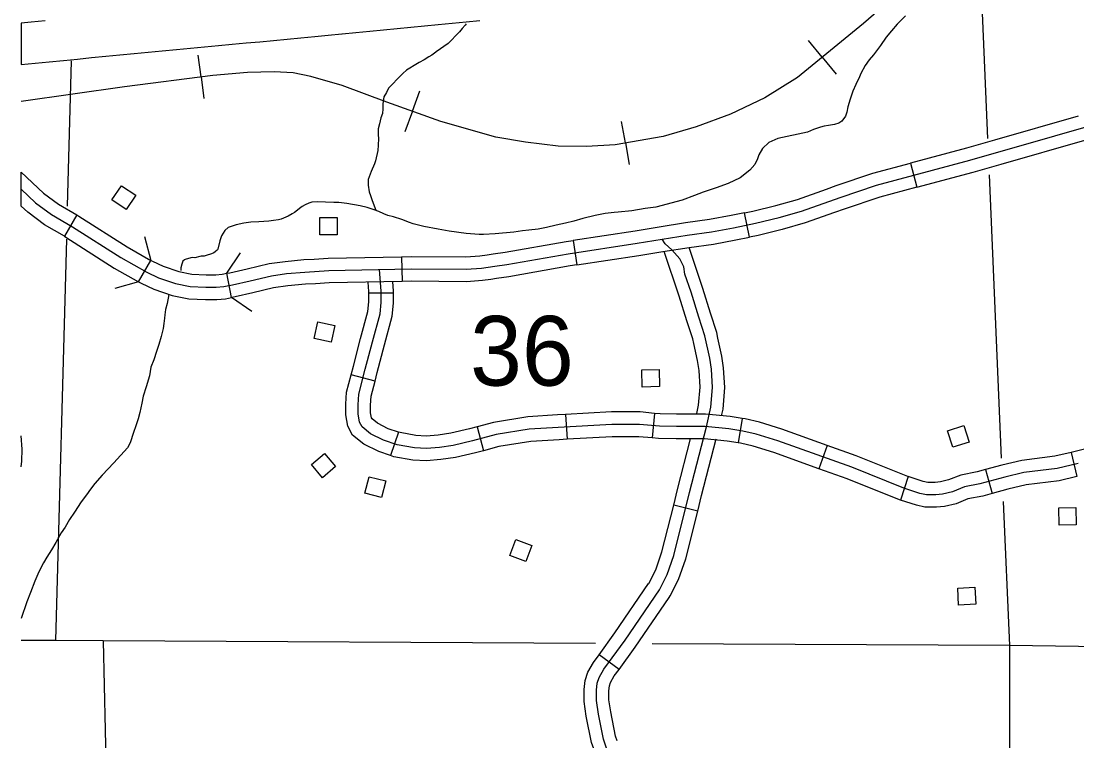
# Model space of a CAD drawing. Extents: x 1370130 to 1380143, y 377636 to 380256.
# Drawn here: x 1376950.4 to 1377129.5, y 379167.2 to 379289.3 of the extents above; entities that cross this region are included whole.
import ezdxf

# ---------------------------------------------------------------- set-up
doc = ezdxf.new("R2010")
doc.units = 0
for name, color, linetype in [('Level 15', 7, 'Continuous'), ('Level 31', 7, 'Continuous'), ('Level 32', 7, 'Continuous'), ('Level 35', 7, 'Continuous'), ('Level 38', 7, 'Continuous'), ('Level 4', 7, 'Continuous'), ('Level 40', 7, 'Continuous'), ('Level 45', 7, 'Continuous'), ('Level 5', 7, 'Continuous'), ('Level 56', 7, 'Continuous')]:
    doc.layers.add(name, color=color, linetype=linetype)

msp = doc.modelspace()

# ---------------------------------------------------------------- linework, layer by layer
at = {"layer": 'Level 15'}
for p, q in [((1376952.09, 379289.17), (1376950.37, 379289.01)), ((1376950.37, 379289.01), (1376950.37, 379281.98)), ((1376954.47, 379289.4), (1376952.09, 379289.17)), ((1377011.88, 379287.88), (1377014.2, 379288.11)), ((1377014.2, 379288.11), (1377016.51, 379288.33)), ((1377016.51, 379288.33), (1377018.82, 379288.54)), ((1377018.82, 379288.54), (1377021.15, 379288.76)), ((1377021.15, 379288.76), (1377023.5, 379288.98)), ((1377023.5, 379288.98), (1377025.87, 379289.21)), ((1377025.87, 379289.21), (1377028.22, 379289.44)), ((1376993.21, 379286.07), (1376995.54, 379286.29)), ((1376995.54, 379286.29), (1376997.86, 379286.52)), ((1376997.86, 379286.52), (1377000.18, 379286.75)), ((1377000.18, 379286.75), (1377002.49, 379286.98)), ((1377002.49, 379286.98), (1377004.81, 379287.19)), ((1377004.81, 379287.19), (1377004.82, 379287.19)), ((1377004.82, 379287.19), (1377007.17, 379287.42)), ((1377007.17, 379287.42), (1377009.53, 379287.65)), ((1377009.53, 379287.65), (1377011.88, 379287.88)), ((1376974.33, 379284.29), (1376976.72, 379284.52)), ((1376976.72, 379284.52), (1376979.11, 379284.75)), ((1376979.11, 379284.75), (1376981.48, 379284.98)), ((1376981.48, 379284.98), (1376983.84, 379285.21)), ((1376983.84, 379285.21), (1376986.2, 379285.43)), ((1376986.2, 379285.43), (1376988.55, 379285.64)), ((1376988.55, 379285.64), (1376990.88, 379285.85)), ((1376990.88, 379285.85), (1376993.21, 379286.07)), ((1376955.15, 379282.44), (1376957.55, 379282.67)), ((1376957.55, 379282.67), (1376959.95, 379282.91)), ((1376959.95, 379282.91), (1376962.34, 379283.14)), ((1376962.34, 379283.14), (1376964.74, 379283.37)), ((1376964.74, 379283.37), (1376967.15, 379283.6)), ((1376967.15, 379283.6), (1376969.54, 379283.83)), ((1376969.54, 379283.83), (1376971.94, 379284.06)), ((1376971.94, 379284.06), (1376974.33, 379284.29)), ((1376950.37, 379281.98), (1376952.75, 379282.2)), ((1376952.75, 379282.2), (1376955.15, 379282.44))]:
    msp.add_line(p, q, dxfattribs=at)
at = {"layer": 'Level 31'}
for p, q in [((1377101.28, 379265.23), (1377102.36, 379261.17)), ((1376950.37, 379257.96), (1376950.37, 379263.72)), ((1376950.37, 379263.72), (1376954.19, 379260.14)), ((1376954.19, 379260.14), (1376956.69, 379258.27)), ((1376951.49, 379256.91), (1376950.37, 379257.96)), ((1376956.69, 379258.27), (1376959.82, 379256.46)), ((1376954.37, 379254.76), (1376951.49, 379256.91)), ((1376959.82, 379256.46), (1376957.71, 379252.83)), ((1377073.93, 379252.68), (1377073.1, 379256.8)), ((1376957.71, 379252.83), (1376954.37, 379254.76)), ((1377044.01, 379252.12), (1377044.64, 379247.97)), ((1376970.31, 379245.08), (1376972.4, 379248.73)), ((1377014.94, 379249.36), (1377015.03, 379245.16)), ((1377044.64, 379247.97), (1377044.64, 379247.97)), ((1376986.05, 379242.42), (1376985.26, 379246.55))]:
    msp.add_line(p, q, dxfattribs=at)
for points in [[(1376950.37, 379260.84), (1376952.84, 379258.53), (1376955.53, 379256.52), (1376959.09, 379254.46), (1376967.28, 379249.24), (1376971.69, 379246.72), (1376973.69, 379245.8), (1376976.56, 379244.83), (1376979.08, 379244.31), (1376981.71, 379244.2), (1376983.49, 379244.2), (1376984.75, 379244.31), (1376986.24, 379244.6), (1376989.22, 379245.28), (1376992.83, 379246.14), (1376995.4, 379246.49), (1376998.5, 379246.77), (1377002.57, 379247), (1377016.54, 379247.29), (1377025.88, 379247.23), (1377028.46, 379247.41), (1377030.75, 379247.75), (1377032.81, 379248.04), (1377043.18, 379249.87), (1377054.87, 379251.65), (1377063.4, 379253.02), (1377067.53, 379253.6), (1377071.25, 379254.28), (1377074.97, 379255.03), (1377078.98, 379256), (1377082.77, 379257.09), (1377089.35, 379259.44), (1377095.48, 379261.51), (1377111.35, 379265.75), (1377140.17, 379274)], [(1377129.71, 379273.19), (1377115.5, 379269.12)], [(1377115.5, 379269.12), (1377110.79, 379267.77), (1377101.28, 379265.23)], [(1377116.66, 379265.08), (1377130.87, 379269.15)], [(1377086.99, 379260.83), (1377088.67, 379261.43), (1377094.88, 379263.52), (1377101.28, 379265.23)], [(1377102.36, 379261.17), (1377111.91, 379263.72), (1377116.66, 379265.08)], [(1377102.36, 379261.17), (1377096.09, 379259.49), (1377090.04, 379257.46), (1377088.4, 379256.87)], [(1377073.1, 379256.8), (1377074.52, 379257.08), (1377078.45, 379258.03), (1377082.12, 379259.09), (1377086.99, 379260.83)], [(1376959.82, 379256.46), (1376960.18, 379256.25), (1376968.36, 379251.04), (1376972.4, 379248.73)], [(1377073.1, 379256.8), (1377070.85, 379256.35), (1377067.19, 379255.67), (1377063.09, 379255.1), (1377058.6, 379254.38)], [(1377088.4, 379256.87), (1377083.41, 379255.09), (1377079.52, 379253.97), (1377075.43, 379252.98), (1377073.93, 379252.68)], [(1377058.6, 379254.38), (1377054.54, 379253.72), (1377044.01, 379252.12)], [(1376957.71, 379252.83), (1376957.99, 379252.66), (1376966.19, 379247.44), (1376970.31, 379245.08)], [(1377059.27, 379250.23), (1377063.71, 379250.95), (1377067.86, 379251.52), (1377071.65, 379252.22), (1377073.93, 379252.68)], [(1377029.44, 379249.68), (1377030.45, 379249.83), (1377032.48, 379250.11), (1377042.84, 379251.94), (1377044.01, 379252.12)], [(1376972.4, 379248.73), (1376972.65, 379248.59), (1376974.47, 379247.75), (1376977.11, 379246.86), (1376979.34, 379246.4), (1376981.76, 379246.3), (1376983.39, 379246.3), (1376984.46, 379246.39), (1376985.26, 379246.55)], [(1376985.26, 379246.55), (1376985.8, 379246.65), (1376988.74, 379247.33), (1376992.44, 379248.21), (1376995.17, 379248.58), (1376998.34, 379248.87), (1377000.09, 379248.97)], [(1377000.09, 379248.97), (1377002.48, 379249.1), (1377014.94, 379249.36)], [(1377014.94, 379249.36), (1377016.53, 379249.39), (1377025.82, 379249.33), (1377028.23, 379249.5), (1377029.44, 379249.68)], [(1377044.64, 379247.97), (1377055.19, 379249.57), (1377059.27, 379250.23)], [(1377044.64, 379247.97), (1377043.52, 379247.8), (1377033.14, 379245.96), (1377031.05, 379245.67), (1377030.06, 379245.52)], [(1376970.31, 379245.08), (1376970.73, 379244.85), (1376972.92, 379243.85), (1376976.01, 379242.8), (1376978.82, 379242.22), (1376981.67, 379242.1), (1376983.58, 379242.1), (1376985.04, 379242.23), (1376986.05, 379242.42)], [(1377015.03, 379245.16), (1377002.65, 379244.91), (1377000.33, 379244.77)], [(1377030.06, 379245.52), (1377028.68, 379245.32), (1377025.94, 379245.13), (1377016.56, 379245.19), (1377015.03, 379245.16)], [(1377000.33, 379244.77), (1376998.65, 379244.68), (1376995.64, 379244.4), (1376993.21, 379244.08), (1376989.7, 379243.24), (1376986.67, 379242.54), (1376986.05, 379242.42)]]:
    msp.add_lwpolyline(points, dxfattribs=at)
at = {"layer": 'Level 32'}
for p, q in [((1377013.56, 379243.19), (1377009.36, 379243.19)), ((1377010.43, 379228.26), (1377006.36, 379229.31)), ((1377042.76, 379222.58), (1377043, 379218.39)), ((1377057.84, 379222.79), (1377057.45, 379218.61)), ((1377072.71, 379221.91), (1377072.04, 379217.77)), ((1377027.73, 379220.5), (1377028.83, 379216.44)), ((1377014.4, 379219.6), (1377013.07, 379215.61)), ((1377087.15, 379217.34), (1377085.74, 379213.38)), ((1377128.55, 379216.15), (1377129.5, 379212.06)), ((1377114, 379213.25), (1377115.1, 379209.2)), ((1377100.9, 379212.06), (1377099.6, 379208.07))]:
    msp.add_line(p, q, dxfattribs=at)
for points in [[(1377129.73, 379214.27), (1377126.15, 379213.43), (1377120.52, 379212.73), (1377117.26, 379211.96), (1377113.04, 379210.81), (1377110.42, 379210.3), (1377108.37, 379209.47), (1377106.71, 379209.08), (1377105.55, 379208.95), (1377103.96, 379208.95), (1377102.87, 379209.21), (1377100.12, 379210.11), (1377091.29, 379213.63), (1377078.75, 379218.11), (1377075.11, 379219.26), (1377072.8, 379219.77), (1377070.44, 379220.16), (1377066.41, 379220.54), (1377061.55, 379220.54), (1377058.67, 379220.6), (1377055.28, 379220.92), (1377050.61, 379220.92), (1377041.52, 379220.41), (1377036.6, 379220.09), (1377030.97, 379219.2), (1377026.94, 379218.11), (1377023.68, 379217.34), (1377021.37, 379217.02), (1377019.14, 379216.83), (1377017.09, 379216.95), (1377014.15, 379217.47), (1377011.84, 379218.24), (1377009.67, 379219.32), (1377008.26, 379220.48), (1377007.81, 379221.31), (1377007.56, 379222.72), (1377007.56, 379224.25), (1377007.69, 379226.04), (1377008.77, 379230.27), (1377009.99, 379234.94), (1377011.27, 379239.68), (1377011.46, 379241.6), (1377011.46, 379243.52), (1377011.2, 379247.18)], [(1377009.36, 379243.19), (1377009.36, 379243.44), (1377009.25, 379245.04)], [(1377013.56, 379243.19), (1377013.56, 379243.59), (1377013.45, 379245.13)], [(1377006.36, 379229.31), (1377006.74, 379230.79), (1377007.96, 379235.48), (1377009.2, 379240.06), (1377009.36, 379241.7), (1377009.36, 379243.19)], [(1377010.43, 379228.26), (1377010.81, 379229.74), (1377012.02, 379234.4), (1377013.34, 379239.29), (1377013.56, 379241.49), (1377013.56, 379243.19)], [(1377013.07, 379215.61), (1377011.04, 379216.29), (1377008.52, 379217.55), (1377006.61, 379219.11), (1377005.81, 379220.6), (1377005.46, 379222.53), (1377005.46, 379224.33), (1377005.6, 379226.38), (1377006.36, 379229.31)], [(1377014.4, 379219.6), (1377012.65, 379220.18), (1377010.82, 379221.1), (1377009.91, 379221.84), (1377009.82, 379222.01), (1377009.66, 379222.9), (1377009.66, 379224.18), (1377009.77, 379225.7), (1377010.43, 379228.26)], [(1377042.76, 379222.58), (1377041.4, 379222.51), (1377036.36, 379222.18), (1377030.53, 379221.25), (1377027.73, 379220.5)], [(1377057.84, 379222.79), (1377055.38, 379223.02), (1377050.55, 379223.02), (1377042.76, 379222.58)], [(1377072.71, 379221.91), (1377070.7, 379222.24), (1377066.51, 379222.64), (1377061.57, 379222.64), (1377058.79, 379222.7), (1377057.84, 379222.79)], [(1377087.15, 379217.34), (1377079.42, 379220.1), (1377075.65, 379221.29), (1377073.2, 379221.83), (1377072.71, 379221.91)], [(1377027.73, 379220.5), (1377026.43, 379220.14), (1377023.29, 379219.41), (1377021.14, 379219.11), (1377019.11, 379218.93), (1377017.34, 379219.04), (1377014.66, 379219.51), (1377014.4, 379219.6)], [(1377142.27, 379220.94), (1377139.15, 379219.88), (1377135.75, 379218.44), (1377133.21, 379217.35), (1377129.23, 379216.31), (1377128.55, 379216.15)], [(1377043, 379218.39), (1377041.65, 379218.31), (1377036.83, 379218), (1377031.41, 379217.14), (1377028.83, 379216.44)], [(1377057.45, 379218.61), (1377055.18, 379218.82), (1377050.67, 379218.82), (1377043, 379218.39)], [(1377072.04, 379217.77), (1377070.17, 379218.07), (1377066.31, 379218.44), (1377061.52, 379218.44), (1377058.54, 379218.51), (1377057.45, 379218.61)], [(1377028.83, 379216.44), (1377027.45, 379216.07), (1377024.06, 379215.27), (1377021.61, 379214.93), (1377019.16, 379214.72), (1377016.84, 379214.87), (1377013.63, 379215.43), (1377013.07, 379215.61)], [(1377085.74, 379213.38), (1377078.08, 379216.12), (1377074.56, 379217.23), (1377072.41, 379217.71), (1377072.04, 379217.77)], [(1377100.9, 379212.06), (1377100.83, 379212.08), (1377092.03, 379215.59), (1377087.15, 379217.34)], [(1377128.55, 379216.15), (1377125.78, 379215.51), (1377120.15, 379214.8), (1377116.74, 379214), (1377114, 379213.25)], [(1377099.6, 379208.07), (1377099.4, 379208.13), (1377090.55, 379211.66), (1377085.74, 379213.38)], [(1377114, 379213.25), (1377112.56, 379212.86), (1377109.81, 379212.32), (1377107.73, 379211.48), (1377106.35, 379211.16), (1377105.44, 379211.05), (1377104.2, 379211.05), (1377103.43, 379211.23), (1377100.9, 379212.06)], [(1377129.5, 379212.06), (1377126.52, 379211.36), (1377120.89, 379210.66), (1377117.78, 379209.93), (1377115.1, 379209.2)], [(1377115.1, 379209.2), (1377113.52, 379208.76), (1377111.02, 379208.28), (1377109, 379207.46), (1377107.06, 379207.01), (1377105.67, 379206.85), (1377103.71, 379206.85), (1377102.3, 379207.19), (1377099.6, 379208.07)]]:
    msp.add_lwpolyline(points, dxfattribs=at)
at = {"layer": 'Level 35'}
for points in [[(1377100.44, 379290.22), (1377099.03, 379288.83), (1377098.03, 379287.68), (1377097.16, 379286.59), (1377096.17, 379285.22), (1377094.99, 379283.64), (1377094.26, 379282.75), (1377093.59, 379281.83), (1377092.84, 379280.46), (1377092.61, 379279.87), (1377091.98, 379278.59), (1377091.48, 379277.48), (1377091.01, 379276.12), (1377090.63, 379274.79), (1377090.44, 379273.89), (1377090.23, 379273.21), (1377089.64, 379272.38), (1377089.09, 379272.02), (1377088.37, 379271.81), (1377087.37, 379271.64), (1377086.65, 379271.5), (1377085.98, 379271.37), (1377084.82, 379270.97), (1377083.8, 379270.49), (1377078.78, 379269.42)], [(1377025.9, 379288.86), (1377025.7, 379288.63), (1377025.18, 379288.08), (1377024.75, 379287.53), (1377024.02, 379286.81), (1377023.48, 379286.2), (1377022.85, 379285.57), (1377020.8, 379284.13), (1377020.72, 379284.05), (1377020.03, 379283.58), (1377019.57, 379283.28), (1377018.74, 379282.78), (1377017.89, 379282.31), (1377017.04, 379281.81), (1377016.32, 379281.36), (1377015.77, 379281.01), (1377015.12, 379280.43), (1377014.14, 379279.45), (1377013.52, 379278.76), (1377012.68, 379277.97), (1377012.34, 379277.24), (1377011.94, 379276.52), (1377011.75, 379275.28), (1377011.72, 379274.44), (1377011.66, 379273.68), (1377011.43, 379272.95), (1377011.18, 379271.9), (1377010.98, 379271.05), (1377010.95, 379270.04), (1377011, 379269.4), (1377010.95, 379268.31), (1377010.89, 379267.38), (1377010.52, 379265.66), (1377010.31, 379265.15), (1377009.74, 379263.81), (1377009.25, 379262.45), (1377009.25, 379261.5), (1377009.45, 379260.38), (1377009.66, 379259.77), (1377009.94, 379258.91), (1377010.56, 379257.27)], [(1377078.78, 379269.42), (1377077.21, 379268.75), (1377076.17, 379267.74), (1377075.51, 379266.65), (1377075.3, 379265.95), (1377074.88, 379265.04), (1377074.02, 379264.06), (1377072.35, 379262.74), (1377070.34, 379261.76), (1377068.32, 379261.08), (1377066.1, 379260.31), (1377064.64, 379259.74), (1377062.54, 379258.95), (1377058.04, 379257.8), (1377056.26, 379257.52), (1377054.01, 379257.15), (1377051.66, 379256.94), (1377050.97, 379256.89), (1377049.46, 379256.68), (1377047.77, 379256.34), (1377045.66, 379255.83), (1377044.16, 379255.42), (1377042.72, 379255.04), (1377041.16, 379254.69), (1377039.5, 379254.3), (1377038.11, 379254.06), (1377036.52, 379253.85), (1377035.46, 379253.73), (1377033.95, 379253.55), (1377030.83, 379253.23), (1377028.85, 379253.14), (1377028.07, 379253.12), (1377025.91, 379253.31), (1377022.99, 379253.72), (1377021.16, 379254.03), (1377018.72, 379254.49), (1377016.91, 379254.97), (1377016.27, 379255.15), (1377014.99, 379255.67), (1377013.58, 379256.13), (1377012.6, 379256.38), (1377011.92, 379256.62), (1377011.07, 379257.01), (1377010.11, 379257.4), (1377009.06, 379257.71)], [(1377009.06, 379257.71), (1377007.88, 379258.01), (1377005.63, 379258.42), (1377004.28, 379258.54), (1377003.42, 379258.55), (1377000.62, 379258.69), (1376999.7, 379258.6), (1376999.17, 379258.45), (1376998.59, 379258.18), (1376998.07, 379257.91), (1376997.82, 379257.73), (1376996.73, 379256.86), (1376996.34, 379256.62), (1376995.66, 379256.24), (1376994.5, 379255.76), (1376994.03, 379255.63), (1376993.19, 379255.49), (1376992.38, 379255.38), (1376990.71, 379255.28), (1376989.34, 379255.21), (1376988.17, 379255.03), (1376986.86, 379254.8), (1376985.48, 379254.34), (1376984.91, 379253.79), (1376984.4, 379252.93), (1376984.07, 379252.08)], [(1376984.07, 379252.08), (1376983.75, 379250.63), (1376983.67, 379250.52), (1376983.43, 379250.29), (1376983.29, 379250.17), (1376983.07, 379250.02), (1376982.69, 379249.87), (1376982.35, 379249.75), (1376982.11, 379249.66), (1376981.44, 379249.47), (1376980.94, 379249.43), (1376980.69, 379249.41)], [(1376980.69, 379249.41), (1376979.83, 379249.2), (1376979.41, 379249.21), (1376979.16, 379249.18), (1376978.22, 379248.87), (1376978.11, 379248.84), (1376977.83, 379248.63), (1376977.62, 379248.12), (1376977.5, 379247.47), (1376977.47, 379247)], [(1376975.46, 379242.98), (1376975.14, 379241.4), (1376974.89, 379240.42), (1376974.81, 379239.95), (1376974.76, 379239.48), (1376974.69, 379238.95), (1376974.57, 379238.03), (1376974.46, 379237.19), (1376974.12, 379235.83), (1376973.72, 379234.45), (1376973.34, 379233.28), (1376972.9, 379231.85), (1376972.39, 379230.62)], [(1376972.39, 379230.62), (1376972.18, 379229.18), (1376971.59, 379227.26), (1376971.1, 379225.7), (1376970.86, 379224.49), (1376970.54, 379222.91), (1376970.21, 379221.86), (1376969.83, 379220.65), (1376969.47, 379219.51), (1376968.85, 379217.76), (1376968.43, 379216.96), (1376966.13, 379214.39), (1376964.12, 379212.32), (1376962.9, 379210.88), (1376962.15, 379209.9), (1376961.45, 379208.98), (1376960.59, 379207.78), (1376959.44, 379206.04), (1376958.61, 379204.75), (1376957.84, 379203.46), (1376957.17, 379202.49), (1376956.29, 379200.89), (1376955.54, 379199.64), (1376954.74, 379198.41), (1376954.18, 379197.44), (1376953.36, 379195.9), (1376952.68, 379194.31), (1376951.96, 379192.41), (1376951.33, 379190.82), (1376950.37, 379187.97)], [(1376950.37, 379213.71), (1376950.47, 379214.66), (1376950.54, 379216.73), (1376950.37, 379218.95)]]:
    msp.add_lwpolyline(points, dxfattribs=at)
at = {"layer": 'Level 38'}
for points in [[(1376971.3, 379252.78), (1376972.4, 379248.73)], [(1376985.26, 379246.55), (1376987.61, 379250.02)], [(1376970.31, 379245.08), (1376966.26, 379243.98)], [(1376989.53, 379240.07), (1376986.05, 379242.42)]]:
    msp.add_lwpolyline(points, dxfattribs=at)
at = {"layer": 'Level 4'}
for points in [[(1377112.61, 379309.43), (1377114.34, 379269.45)], [(1377114.6, 379263.28), (1377116.68, 379215.19)], [(1377117, 379207.82), (1377118.06, 379183.39)], [(1377047.84, 379183.75), (1376964.31, 379184.18), (1376956.19, 379184.22), (1376950.37, 379184.26)], [(1377118.06, 379183.39), (1377057.44, 379183.7)], [(1377118.06, 379183.39), (1377118.02, 379103.26), (1377117.73, 379095.58)], [(1377133.7, 379183.16), (1377118.06, 379183.39)]]:
    msp.add_lwpolyline(points, dxfattribs=at)
at = {"layer": 'Level 40'}
for p, q in [((1377086.31, 379283.22), (1377083.97, 379286.08)), ((1376980.9, 379279.87), (1376980.42, 379283.54)), ((1377086.31, 379283.22), (1377088.64, 379280.35)), ((1376980.9, 379279.87), (1376981.37, 379276.21)), ((1377016.75, 379274.04), (1377018.01, 379277.51)), ((1377016.75, 379274.04), (1377015.49, 379270.56)), ((1377052.89, 379268.67), (1377052.26, 379272.31)), ((1377052.89, 379268.67), (1377053.52, 379265.03))]:
    msp.add_line(p, q, dxfattribs=at)
msp.add_lwpolyline([(1377100.46, 379295.21), (1377093.29, 379288.96), (1377087.72, 379284.37), (1377082.08, 379279.77), (1377076.57, 379276.34), (1377070.75, 379273.58), (1377064.93, 379271.43), (1377059.29, 379269.78), (1377051.15, 379268.37), (1377046.31, 379268.06), (1377041.47, 379268.12), (1377035.96, 379268.8), (1377030.93, 379269.66), (1377021.56, 379272.29), (1377012.43, 379275.6), (1377004.84, 379278.42), (1376999.51, 379279.95), (1376996.51, 379280.57), (1376993.32, 379280.75), (1376988.79, 379280.63), (1376982.91, 379280.14), (1376967.9, 379278.18), (1376950.37, 379275.71)], dxfattribs=at)
msp.add_lwpolyline([(1377100.46, 379295.21), (1377093.29, 379288.96), (1377087.72, 379284.37), (1377082.08, 379279.77), (1377076.57, 379276.34), (1377070.75, 379273.58), (1377064.93, 379271.43), (1377059.29, 379269.78), (1377051.15, 379268.37), (1377046.31, 379268.06), (1377041.47, 379268.12), (1377035.96, 379268.8), (1377030.93, 379269.66), (1377021.56, 379272.29), (1377012.43, 379275.6), (1377004.84, 379278.42), (1376999.51, 379279.95), (1376996.51, 379280.57), (1376993.32, 379280.75), (1376988.79, 379280.63), (1376982.91, 379280.14), (1376967.9, 379278.18), (1376950.37, 379275.71)], dxfattribs=at)
at = {"layer": 'Level 45'}
for p, q in [((1377065.17, 379206.21), (1377061.09, 379207.23)), ((1377051.82, 379179.35), (1377048.43, 379181.83))]:
    msp.add_line(p, q, dxfattribs=at)
for points in [[(1377066.65, 379220.52), (1377067.38, 379223.83), (1377067.66, 379227.19), (1377067.48, 379230.27), (1377067.2, 379232.13), (1377066.36, 379235.96), (1377065.33, 379239.13), (1377064.03, 379243.33), (1377063, 379246.41), (1377062.81, 379247.62), (1377062.16, 379249.02), (1377060.76, 379250.52), (1377059.64, 379251.54), (1377059.11, 379252.33)], [(1377068.59, 379235.56), (1377068.39, 379236.51), (1377067.33, 379239.77), (1377066.02, 379243.97), (1377063.7, 379250.94)], [(1377064.49, 379234.66), (1377064.33, 379235.41), (1377063.33, 379238.5), (1377062.03, 379242.69), (1377059.5, 379250.27)], [(1377065, 379222.78), (1377065.3, 379224.15), (1377065.56, 379227.21), (1377065.39, 379230.05), (1377065.13, 379231.75), (1377064.49, 379234.66)], [(1377069.21, 379222.38), (1377069.46, 379223.51), (1377069.77, 379227.16), (1377069.57, 379230.49), (1377069.26, 379232.51), (1377068.59, 379235.56)], [(1377049.88, 379165.49), (1377049.2, 379167.48), (1377048.34, 379171.76), (1377048, 379174.04), (1377048, 379175.81), (1377048.11, 379177.01), (1377048.45, 379177.98), (1377049.25, 379179.4), (1377052.84, 379184.31), (1377058.66, 379192.87), (1377059.97, 379195.43), (1377061.11, 379198.69), (1377063.79, 379209.35), (1377066.65, 379220.52)], [(1377061.09, 379207.23), (1377061.76, 379209.87), (1377063.95, 379218.44)], [(1377065.17, 379206.21), (1377065.83, 379208.84), (1377068.28, 379218.44)], [(1377056.83, 379193.91), (1377056.85, 379193.94), (1377058.04, 379196.26), (1377059.1, 379199.29), (1377061.09, 379207.23)], [(1377060.3, 379191.55), (1377060.47, 379191.8), (1377061.91, 379194.61), (1377063.13, 379198.08), (1377065.17, 379206.21)], [(1377048.43, 379181.83), (1377051.13, 379185.52), (1377056.83, 379193.91)], [(1377051.82, 379179.35), (1377054.56, 379183.1), (1377060.3, 379191.55)], [(1377047.54, 379165.85), (1377047.16, 379166.93), (1377046.27, 379171.4), (1377045.9, 379173.89), (1377045.9, 379175.91), (1377046.05, 379177.46), (1377046.53, 379178.85), (1377047.48, 379180.54), (1377048.43, 379181.83)], [(1377051.51, 379167.21), (1377051.23, 379168.03), (1377050.41, 379172.12), (1377050.1, 379174.2), (1377050.1, 379175.71), (1377050.18, 379176.55), (1377050.38, 379177.11), (1377051.02, 379178.27), (1377051.82, 379179.35)]]:
    msp.add_lwpolyline(points, dxfattribs=at)
at = {"layer": 'Level 5'}
for points in [[(1376958.88, 379282.58), (1376958.21, 379257.95)], [(1376958.05, 379252.34), (1376956.19, 379184.22)], [(1376964.31, 379184.18), (1376965.34, 379138.72)]]:
    msp.add_lwpolyline(points, dxfattribs=at)
at = {"layer": 'Level 56'}
for points in [[(1376969.82, 379259.79), (1376968.18, 379257.37), (1376965.76, 379259.01), (1376967.39, 379261.42)], [(1377001.05, 379253.09), (1377001.05, 379256), (1377003.98, 379256), (1377003.98, 379253.09)], [(1377003.59, 379237.71), (1377002.98, 379234.86), (1377000.12, 379235.47), (1377000.73, 379238.32)], [(1377058.6, 379230.25), (1377058.69, 379227.34), (1377055.77, 379227.25), (1377055.68, 379230.16)], [(1377111.21, 379217.92), (1377108.43, 379217.04), (1377107.54, 379219.82), (1377110.32, 379220.71)], [(1377001.85, 379215.99), (1377003.74, 379213.77), (1377001.52, 379211.87), (1376999.63, 379214.09)], [(1377012.25, 379211.31), (1377011.52, 379208.49), (1377008.69, 379209.22), (1377009.42, 379212.04)], [(1377126.43, 379206.74), (1377129.34, 379206.79), (1377129.4, 379203.87), (1377126.48, 379203.81)], [(1377033.28, 379198.68), (1377034.3, 379201.41), (1377037.04, 379200.38), (1377036.02, 379197.65)], [(1377112.2, 379193.3), (1377112.35, 379190.39), (1377109.43, 379190.24), (1377109.28, 379193.15)]]:
    msp.add_lwpolyline(points, close=True, dxfattribs=at)

# ---------------------------------------------------------------- texts
at = {"layer": 'Level 5'}
msp.add_text('36', height=11.827, dxfattribs=at).set_placement((1377026.55, 379227.49))

doc.saveas('drawing.dxf')
